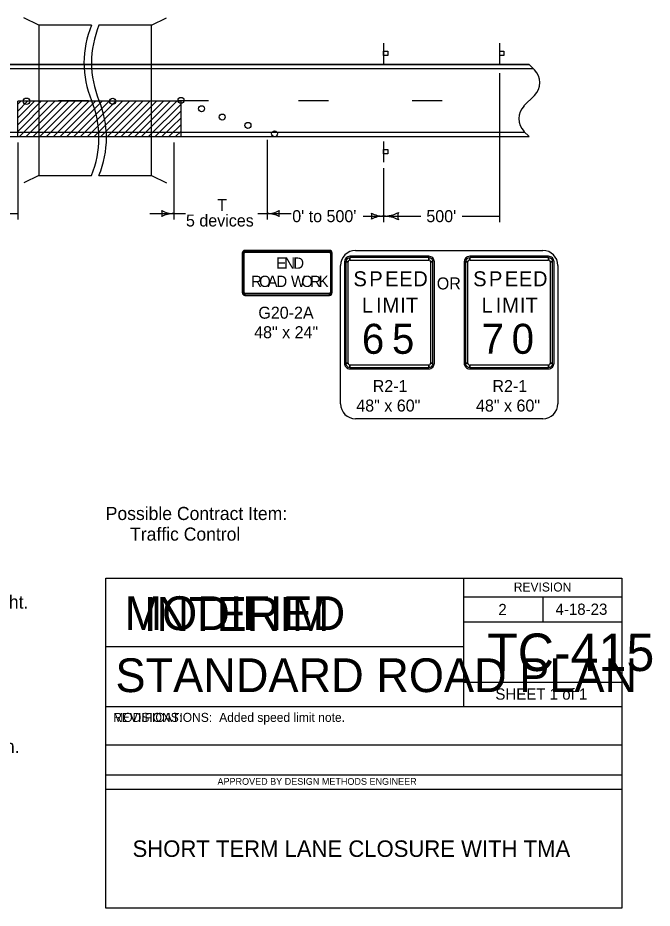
# Model space of a CAD drawing. Extents: x -1403959 to 81668, y -1400582 to 11018.
# Drawn here: x 23262 to 24108, y 5699 to 6886 of the extents above; entities that cross this region are included whole.
import ezdxf

# ---------------------------------------------------------------- set-up
doc = ezdxf.new("R2010")
doc.units = 0
for name, color, linetype in [('North Arrow', 7, 'Continuous'), ('tdCiAdjCityStreetTxt', 7, 'Continuous'), ('tdCiIntDivCL', 7, 'Continuous'), ('tdCiStrucDataSec', 7, 'Continuous'), ('tdCoHydroTxtLg', 7, 'Continuous'), ('tdCoPipeTxt', 7, 'Continuous'), ('tdCoRROwnerTxt', 7, 'Continuous'), ('tdCoTwpRngTxt', 7, 'Continuous'), ('tdRailNorfolk_South', 7, 'Continuous')]:
    doc.layers.add(name, color=color, linetype=linetype)

# ---------------------------------------------------------------- blocks, each defined once
blk = doc.blocks.new('LT')
at = {"layer": 'tdCiStrucDataSec'}
for centre, radius, start, end in [((-3.56, 0), 1.64, 342.2666, 17.7333), ((0, 4.25), 4.25, 241.9275, 270), ((0, -4.25), 4.25, 90, 118.0725)]:
    blk.add_arc(centre, radius, start, end, dxfattribs=at)

msp = doc.modelspace()

# ---------------------------------------------------------------- linework, layer by layer
at = {"layer": 'tdCiAdjCityStreetTxt'}
for p, q in [((23290.5, 6876), (23270.5, 6886)), ((23440.5, 6876), (23460.5, 6886)), ((21037.5, 6823.6), (23944.2, 6823.6)), ((21042.5, 6818.6), (23949.2, 6818.6)), ((23951.2, 6816.5), (23944.2, 6823.6)), ((23937.2, 6768.5), (23951.2, 6782.6)), ((23479.9, 6774.7), (23262.3, 6774.7)), ((23262.3, 6727.6), (23262.3, 6774.7)), ((23262.3, 6734.5), (23302.5, 6774.7)), ((23262.3, 6743.5), (23293.4, 6774.7)), ((23262.3, 6752.6), (23284.4, 6774.7)), ((23262.3, 6761.6), (23275.3, 6774.7)), ((23262.3, 6770.7), (23266.3, 6774.7)), ((23264.5, 6727.6), (23311.6, 6774.7)), ((23273.5, 6727.6), (23320.6, 6774.7)), ((23282.6, 6727.6), (23329.7, 6774.7)), ((23291.6, 6727.6), (23338.7, 6774.7)), ((23300.7, 6727.6), (23347.8, 6774.7)), ((23309.7, 6727.6), (23356.8, 6774.7)), ((23318.8, 6727.6), (23365.9, 6774.7)), ((23327.8, 6727.6), (23374.9, 6774.7)), ((23336.9, 6727.6), (23384, 6774.7)), ((23345.9, 6727.6), (23393, 6774.7)), ((23355, 6727.6), (23402.1, 6774.7)), ((23364, 6727.6), (23411.1, 6774.7)), ((23373.1, 6727.6), (23420.2, 6774.7)), ((23382.1, 6727.6), (23429.2, 6774.7)), ((23391.2, 6727.6), (23438.3, 6774.7)), ((23400.2, 6727.6), (23447.3, 6774.7)), ((23409.3, 6727.6), (23456.4, 6774.7)), ((23418.3, 6727.6), (23465.4, 6774.7)), ((23427.4, 6727.6), (23474.5, 6774.7)), ((23436.4, 6727.6), (23479.9, 6771)), ((23479.9, 6727.6), (23479.9, 6774.7)), ((23445.5, 6727.6), (23479.9, 6761.9)), ((23454.5, 6727.6), (23479.9, 6752.9)), ((23463.6, 6727.6), (23479.9, 6743.8)), ((21031.5, 6733.5), (23938.3, 6733.5)), ((23472.6, 6727.6), (23479.9, 6734.8)), ((23944.2, 6727.6), (23937.2, 6734.6)), ((21037.5, 6727.6), (23944.2, 6727.6)), ((23290.5, 6676), (23270.5, 6666)), ((23370.5, 6676), (23440.5, 6676)), ((23440.5, 6676), (23460.5, 6666))]:
    msp.add_line(p, q, dxfattribs=at)
for points in [[(23360.5, 6876), (23290.5, 6876), (23290.5, 6676), (23360.5, 6676)], [(23440.5, 6676), (23440.5, 6876), (23370.5, 6876)], [(23316.7, 6775.6), (23356.7, 6775.6)], [(23476.7, 6775.6), (23516.7, 6775.6)], [(23636.7, 6775.6), (23676.7, 6775.6)], [(23788.2, 6775.6), (23828.2, 6775.6)]]:
    msp.add_lwpolyline(points, dxfattribs=at)
for centre, radius, start, end in [((23480.5, 6826), 130, 157.3801, 202.6199), ((23490.5, 6826), 130, 157.3801, 202.6199), ((23934.3, 6799.6), 24, 315, 45), ((23240.5, 6726), 130, 337.3801, 22.6199), ((23250.5, 6726), 130, 337.3801, 22.6199), ((23954.2, 6751.6), 24, 135, 225)]:
    msp.add_arc(centre, radius, start, end, dxfattribs=at)
at = {"layer": 'tdCiIntDivCL'}
for p, q in [((23944.2, 6823.6), (21037.5, 6823.6)), ((23951.2, 6816.5), (23944.2, 6823.6)), ((23904.7, 6812.2), (23904.7, 6613.6)), ((23937.2, 6768.5), (23951.2, 6782.6)), ((23944.2, 6727.6), (23937.2, 6734.6)), ((21037.5, 6727.6), (23944.2, 6727.6)), ((23262.3, 6719.6), (23262.3, 6617)), ((23470.2, 6719.6), (23470.2, 6617)), ((23594.9, 6723.4), (23594.9, 6617)), ((23749.8, 6685.7), (23749.8, 6613.6)), ((23108, 6625), (23262.3, 6625)), ((23438.2, 6625), (23470.2, 6625)), ((23470.2, 6625), (23485.7, 6625)), ((23582.2, 6625), (23594.9, 6625)), ((23594.9, 6625), (23626.9, 6625)), ((23722.8, 6621.6), (23749.8, 6621.6)), ((23749.8, 6621.6), (23799.8, 6621.6)), ((23854.7, 6621.6), (23904.7, 6621.6))]:
    msp.add_line(p, q, dxfattribs=at)
for centre, start, end in [((23934.3, 6799.6), 315, 45), ((23954.2, 6751.6), 135, 225)]:
    msp.add_arc(centre, 24, start, end, dxfattribs=at)
at = {"layer": 'tdCiStrucDataSec'}
for p, q in [((23561.5, 6572.2), (23561.5, 6519.7)), ((23562.4, 6572.2), (23564, 6572.2)), ((23677.7, 6575.9), (23565.2, 6575.9)), ((23565.2, 6573.4), (23565.2, 6575)), ((23677.7, 6575), (23677.7, 6573.4)), ((23679, 6572.2), (23680.6, 6572.2)), ((23681.5, 6519.7), (23681.5, 6572.2)), ((23810.2, 6568.1), (23705.2, 6568.1)), ((23705.2, 6563.1), (23705.2, 6566.3)), ((23810.2, 6566.3), (23810.2, 6563.1)), ((23969.8, 6568.1), (23864.8, 6568.1)), ((23864.8, 6563.1), (23864.8, 6566.3)), ((23969.8, 6566.3), (23969.8, 6563.1)), ((23697.7, 6560.6), (23697.7, 6425.6)), ((23699.6, 6560.6), (23702.7, 6560.6)), ((23812.7, 6560.6), (23815.8, 6560.6)), ((23817.7, 6425.6), (23817.7, 6560.6)), ((23857.3, 6560.6), (23857.3, 6425.6)), ((23859.2, 6560.6), (23862.3, 6560.6)), ((23972.3, 6560.6), (23975.4, 6560.6)), ((23977.3, 6425.6), (23977.3, 6560.6)), ((23564, 6519.7), (23562.4, 6519.7)), ((23565.2, 6516.8), (23565.2, 6518.4)), ((23677.7, 6518.4), (23677.7, 6516.8)), ((23680.6, 6519.7), (23679, 6519.7)), ((23565.2, 6515.9), (23677.7, 6515.9)), ((23702.7, 6425.6), (23699.6, 6425.6)), ((23705.2, 6420), (23705.2, 6423.1)), ((23810.2, 6423.1), (23810.2, 6420)), ((23815.8, 6425.6), (23812.7, 6425.6)), ((23862.3, 6425.6), (23859.2, 6425.6)), ((23864.8, 6420), (23864.8, 6423.1)), ((23969.8, 6423.1), (23969.8, 6420)), ((23975.4, 6425.6), (23972.3, 6425.6)), ((23705.2, 6418.1), (23810.2, 6418.1)), ((23864.8, 6418.1), (23969.8, 6418.1))]:
    msp.add_line(p, q, dxfattribs=at)
for points in [[(23562.4, 6572.2), (23562.4, 6519.7), (23564, 6519.7), (23564, 6572.2), (23562.4, 6572.2)], [(23677.7, 6575), (23565.2, 6575), (23565.2, 6573.4), (23677.7, 6573.4), (23677.7, 6575)], [(23680.6, 6519.7), (23680.6, 6572.2), (23679, 6572.2), (23679, 6519.7), (23680.6, 6519.7)], [(23810.2, 6566.3), (23705.2, 6566.3), (23705.2, 6563.1), (23810.2, 6563.1), (23810.2, 6566.3)], [(23969.8, 6566.3), (23864.8, 6566.3), (23864.8, 6563.1), (23969.8, 6563.1), (23969.8, 6566.3)], [(23699.6, 6560.6), (23699.6, 6425.6), (23702.7, 6425.6), (23702.7, 6560.6), (23699.6, 6560.6)], [(23815.8, 6425.6), (23815.8, 6560.6), (23812.7, 6560.6), (23812.7, 6425.6), (23815.8, 6425.6)], [(23859.2, 6560.6), (23859.2, 6425.6), (23862.3, 6425.6), (23862.3, 6560.6), (23859.2, 6560.6)], [(23975.4, 6425.6), (23975.4, 6560.6), (23972.3, 6560.6), (23972.3, 6425.6), (23975.4, 6425.6)], [(23565.2, 6516.8), (23677.7, 6516.8), (23677.7, 6518.4), (23565.2, 6518.4), (23565.2, 6516.8)], [(23705.2, 6420), (23810.2, 6420), (23810.2, 6423.1), (23705.2, 6423.1), (23705.2, 6420)], [(23864.8, 6420), (23969.8, 6420), (23969.8, 6423.1), (23864.8, 6423.1), (23864.8, 6420)]]:
    msp.add_lwpolyline(points, close=True, dxfattribs=at)
for points in [[(23712.7, 6575.9), (23962.3, 6575.9)], [(23692.6, 6371.6), (23692.6, 6555.8)], [(23982.4, 6555.8), (23982.4, 6371.6)], [(23962.3, 6351.5), (23712.7, 6351.5)]]:
    msp.add_lwpolyline(points, dxfattribs=at)
for centre, radius in [((23273.9, 6774.8), 4.3), ((23388.8, 6774.7), 4), ((23479.9, 6776), 4), ((23507.3, 6764.9), 4), ((23534.8, 6753.7), 4), ((23569.2, 6742.6), 4), ((23604.6, 6731.4), 4)]:
    msp.add_circle(centre, radius, dxfattribs=at)
for centre, radius, start, end in [((23749.8, 6664.1), 42.5, 270, 298.0725), ((23785.4, 6621.6), 16.4, 162.2666, 197.7334), ((23749.8, 6579.1), 42.5, 61.9275, 90), ((23565.2, 6572.2), 3.75, 90.0002, 179.9998), ((23565.2, 6572.2), 2.81, 90.0002, 179.9998), ((23565.2, 6572.2), 1.25, 90.0002, 179.9998), ((23677.7, 6572.2), 3.75, 0, 90.0002), ((23677.7, 6572.2), 2.81, 0, 90.0002), ((23677.7, 6572.2), 1.25, 0, 90.0002), ((23712.7, 6555.8), 20.1, 90, 180), ((23705.2, 6560.6), 7.5, 90.0002, 179.9998), ((23705.2, 6560.6), 5.62, 90.0002, 179.9998), ((23810.2, 6560.6), 7.5, 0, 90.0002), ((23810.2, 6560.6), 5.62, 0, 90.0002), ((23864.8, 6560.6), 7.5, 90.0002, 179.9998), ((23864.8, 6560.6), 5.62, 90.0002, 179.9998), ((23962.3, 6555.8), 20.1, 0, 90), ((23969.8, 6560.6), 7.5, 0, 90.0002), ((23969.8, 6560.6), 5.62, 0, 90.0002), ((23705.2, 6560.6), 2.5, 90.0002, 179.9998), ((23810.2, 6560.6), 2.5, 0, 90.0002), ((23864.8, 6560.6), 2.5, 90.0002, 179.9998), ((23969.8, 6560.6), 2.5, 0, 90.0002), ((23565.2, 6519.7), 3.75, 179.9998, 270.0001), ((23565.2, 6519.7), 2.81, 179.9998, 270.0001), ((23565.2, 6519.7), 1.25, 179.9998, 270.0001), ((23677.7, 6519.7), 3.75, 270.0001, 0.0003), ((23677.7, 6519.7), 2.81, 270.0001, 0.0003), ((23677.7, 6519.7), 1.25, 270.0001, 0.0003), ((23705.2, 6425.6), 7.5, 179.9998, 270.0001), ((23705.2, 6425.6), 5.62, 179.9998, 270.0001), ((23705.2, 6425.6), 2.5, 179.9998, 270.0001), ((23810.2, 6425.6), 7.5, 270.0001, 0.0003), ((23810.2, 6425.6), 5.62, 270.0001, 0.0003), ((23810.2, 6425.6), 2.5, 270.0001, 0.0003), ((23864.8, 6425.6), 7.5, 179.9998, 270.0001), ((23864.8, 6425.6), 5.62, 179.9998, 270.0001), ((23864.8, 6425.6), 2.5, 179.9998, 270.0001), ((23969.8, 6425.6), 7.5, 270.0001, 0.0003), ((23969.8, 6425.6), 5.62, 270.0001, 0.0003), ((23969.8, 6425.6), 2.5, 270.0001, 0.0003), ((23712.7, 6371.6), 20.1, 180, 270), ((23962.3, 6371.6), 20.1, 270, 0)]:
    msp.add_arc(centre, radius, start, end, dxfattribs=at)
at = {"layer": 'tdCoHydroTxtLg'}
for p, q in [((23856.6, 6139), (23856.6, 6047.7)), ((23856.6, 6114.1), (24067.5, 6114.1)), ((23962.1, 6114.1), (23962.1, 6080.9)), ((23856.6, 6080.9), (24067.5, 6080.9)), ((23379.5, 6047.7), (23856.6, 6047.7)), ((23856.6, 6047.7), (23856.6, 5967.7)), ((24067.5, 5999.9), (23856.6, 5999.9)), ((23379.5, 5967.7), (24067.5, 5967.7)), ((23379.5, 5916.7), (24067.5, 5916.7)), ((23379.5, 5876.7), (24067.5, 5876.7)), ((23379.5, 5857.7), (24067.5, 5857.7))]:
    msp.add_line(p, q, dxfattribs=at)
msp.add_lwpolyline([(23379.5, 6139), (24067.5, 6139), (24067.5, 5699), (23379.5, 5699)], close=True, dxfattribs=at)
at = {"layer": 'tdRailNorfolk_South'}
for p, q in [((23749.8, 6852.4), (23749.8, 6824.9)), ((23904.7, 6852.4), (23904.7, 6824.9)), ((23749.8, 6721.2), (23749.8, 6693.7))]:
    msp.add_line(p, q, dxfattribs=at)
for points in [[(23749.9, 6836), (23749.9, 6841.6), (23755.5, 6841.6), (23755.5, 6836)], [(23904.8, 6836), (23904.8, 6841.6), (23910.4, 6841.6), (23910.4, 6836)], [(23749.9, 6704.7), (23749.9, 6710.4), (23755.5, 6710.4), (23755.5, 6704.7)]]:
    msp.add_lwpolyline(points, close=True, dxfattribs=at)

# ---------------------------------------------------------------- block references
at = {"layer": 'tdCiIntDivCL', "xscale": 7.999600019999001, "yscale": 7.999200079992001}
for p in [(23470.2, 6625), (23749.8, 6621.6)]:
    msp.add_blockref('LT', p, dxfattribs=at)
at = {"layer": 'tdCiIntDivCL', "xscale": 7.999600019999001, "yscale": 7.999200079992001, "rotation": 180}
msp.add_blockref('LT', (23594.9, 6625), dxfattribs=at)

# ---------------------------------------------------------------- texts
at = {"layer": 'North Arrow'}
for s, p in [('Possible Contract Item:', (23379.5, 6216.5)), ('     Traffic Control', (23379.5, 6189)), ('Equip all vehicles with an amber revolving light or amber strobe light.', (22564.9, 6098.4)), ('     Place SPEED LIMIT 55 signs prior to the lane closure as shown.', (22564.9, 5905.9))]:
    msp.add_text(s, height=17.5, dxfattribs=at).set_placement(p)
at = {"layer": 'tdCiIntDivCL'}
for s, p in [('       T', (23486.5, 6628.5)), ('5 devices', (23486.5, 6607.8)), ("0' to 500'", (23628.2, 6613.6)), ("500'", (23807, 6613.6))]:
    msp.add_text(s, height=16, dxfattribs=at).set_placement(p)
at = {"layer": 'tdCiStrucDataSec'}
for s, height, p in [('E', 15, (23606.8, 6551.5)), ('N', 15, (23617.4, 6551.5)), ('D', 15, (23629.5, 6551.5)), ('R', 15, (23573.4, 6527.2)), ('O', 15, (23584, 6527.2)), ('A', 15, (23595.2, 6527.2)), ('D', 15, (23607, 6527.2)), ('W', 15, (23626.5, 6527.2)), ('O', 15, (23640.2, 6527.2)), ('R', 15, (23652, 6527.2)), ('K', 15, (23663.3, 6527.2)), ('S', 20, (23709.8, 6528.1)), ('P', 20, (23730.9, 6528.1)), ('E', 20, (23752, 6528.1)), ('E', 20, (23770.8, 6528.1)), ('D', 20, (23789.6, 6528.1)), ('S', 20, (23869.4, 6528.1)), ('P', 20, (23890.5, 6528.1)), ('E', 20, (23911.6, 6528.1)), ('E', 20, (23930.4, 6528.1)), ('D', 20, (23949.2, 6528.1)), ('OR', 16, (23820.9, 6523.9)), ('L', 20, (23721.1, 6493.1)), ('I', 20, (23739.9, 6493.1)), ('M', 20, (23748.5, 6493.1)), ('I', 20, (23772.1, 6493.1)), ('T', 20, (23779.6, 6493.1)), ('L', 20, (23880.7, 6493.1)), ('I', 20, (23899.5, 6493.1)), ('M', 20, (23908.1, 6493.1)), ('I', 20, (23931.7, 6493.1)), ('T', 20, (23939.2, 6493.1)), ('G20-2A', 16, (23583, 6484.9)), ('48" x 24"', 16, (23577.4, 6458.9)), ('6', 40, (23721.1, 6438.1)), ('5', 40, (23761.2, 6438.1)), ('7', 40, (23880.7, 6438.1)), ('0', 40, (23920.8, 6438.1)), ('R2-1', 16, (23735.5, 6387.1)), ('R2-1', 16, (23895.1, 6387.1)), ('48" x 60"', 16, (23713.6, 6361.1)), ('48" x 60"', 16, (23873.2, 6361.1))]:
    msp.add_text(s, height=height, dxfattribs=at).set_placement(p)
at = {"layer": 'tdCoHydroTxtLg'}
for s, height, p in [('REVISION', 12, (23923.6, 6121.2)), ('2', 15, (23903, 6089.7)), ('4-18-23', 15, (23979.2, 6090.1)), ('TC-415', 50, (23888, 6015.2)), ('STANDARD ROAD PLAN', 45.001, (23392.5, 5987.1)), ('SHEET 1 of 1', 15, (23899, 5977)), ('Added speed limit note.', 12, (23530.8, 5947.4)), ('APPROVED BY DESIGN METHODS ENGINEER', 9.003, (23528.5, 5863.5)), ('SHORT TERM LANE CLOSURE WITH TMA', 22, (23415.3, 5767.4))]:
    msp.add_text(s, height=height, dxfattribs=at).set_placement(p)
at = {"layer": 'tdCoPipeTxt'}
msp.add_text('REVISIONS:', height=12, dxfattribs=at).set_placement((23389.5, 5947.4))
at = {"layer": 'tdCoRROwnerTxt'}
for s, height, p in [('MODIFIED', 45, (23404.6, 6069.8)), ('MODIFICATIONS:', 12, (23389.5, 5947.4))]:
    msp.add_text(s, height=height, dxfattribs=at).set_placement(p)
at = {"layer": 'tdCoTwpRngTxt'}
msp.add_text('INTERIM', height=45, dxfattribs=at).set_placement((23430.5, 6068.7))

doc.saveas('drawing.dxf')
